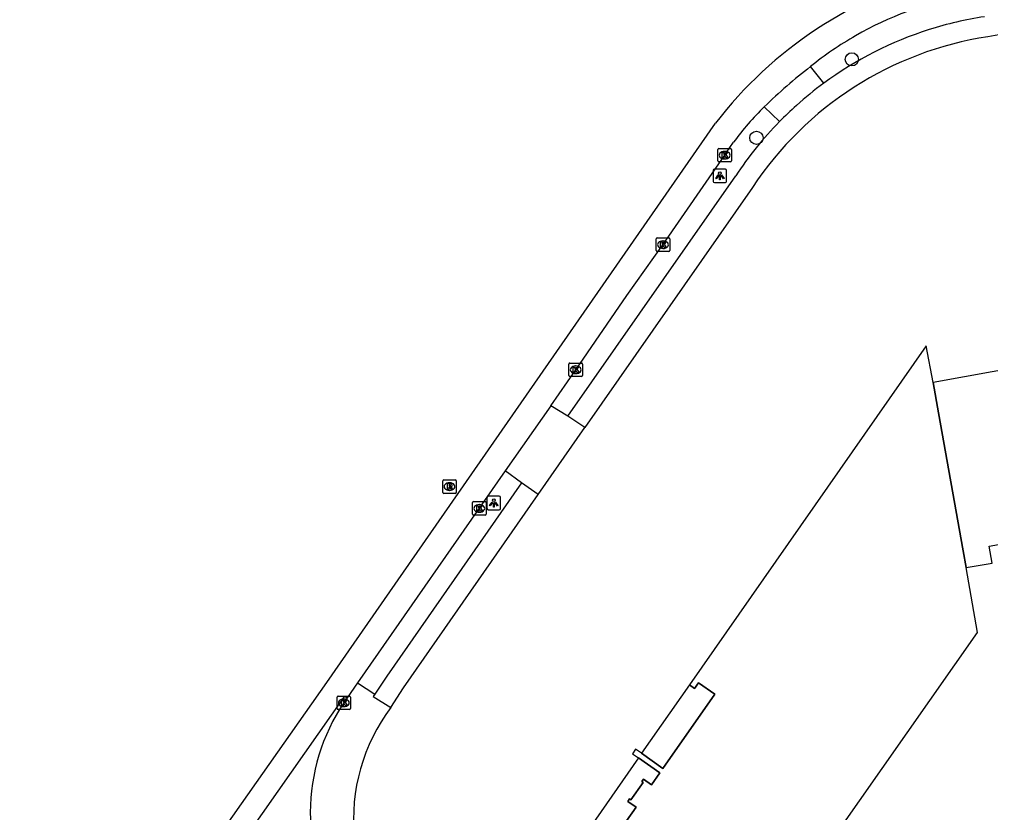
# Model space of a CAD drawing. Extents: x 155018 to 156648, y 383980 to 385733.
# Drawn here: x 155194.1 to 155265.9, y 385192.1 to 385250.7 of the extents above; entities that cross this region are included whole.
import ezdxf

# ---------------------------------------------------------------- set-up
doc = ezdxf.new("R2010")
doc.units = 0
for name, color, linetype in [('IMGEO_Boom', 7, 'Continuous'), ('IMGEO_Kolk', 7, 'Continuous'), ('IMGEO_Lichtpunt', 7, 'Continuous'), ('IMGEO_Pand', 7, 'Continuous'), ('IMGEO_Pand_overbouw', 7, 'Continuous'), ('IMGEO_Rijbaan_lokaal_gesloten', 7, 'Continuous'), ('IMGEO_Rijbaan_lokaal_open', 7, 'Continuous'), ('IMGEO_Rioolput', 7, 'Continuous'), ('IMGEO_Voetpad_open', 7, 'Continuous')]:
    doc.layers.add(name, color=color, linetype=linetype)

msp = doc.modelspace()

# ---------------------------------------------------------------- linework, layer by layer
at = {"layer": 'IMGEO_Boom'}
for centre in [(155255.651, 385247.796), (155248.593, 385241.986)]:
    msp.add_circle(centre, 0.489, dxfattribs=at)
at = {"layer": 'IMGEO_Kolk'}
for p, q in [((155245.744, 385240.285), (155245.744, 385241.137)), ((155245.819, 385241.211), (155246.671, 385241.211)), ((155246.232, 385240.991), (155246.257, 385240.991)), ((155246.745, 385241.137), (155246.745, 385240.285)), ((155246.671, 385240.211), (155245.819, 385240.211)), ((155246.255, 385240.431), (155246.23, 385240.431)), ((155241.181, 385233.661), (155241.181, 385234.513)), ((155241.256, 385234.587), (155242.108, 385234.587)), ((155241.669, 385234.367), (155241.694, 385234.367)), ((155242.182, 385234.513), (155242.182, 385233.661)), ((155242.108, 385233.587), (155241.256, 385233.587)), ((155241.692, 385233.807), (155241.667, 385233.807)), ((155234.727, 385224.409), (155234.727, 385225.261)), ((155234.802, 385225.335), (155235.654, 385225.335)), ((155235.215, 385225.115), (155235.24, 385225.115)), ((155235.728, 385225.261), (155235.728, 385224.409)), ((155235.654, 385224.335), (155234.802, 385224.335)), ((155235.238, 385224.555), (155235.213, 385224.555)), ((155227.589, 385214.155), (155227.589, 385215.007)), ((155227.664, 385215.081), (155228.516, 385215.081)), ((155228.077, 385214.861), (155228.102, 385214.861)), ((155228.59, 385215.007), (155228.59, 385214.155)), ((155228.1, 385214.301), (155228.075, 385214.301)), ((155228.516, 385214.081), (155227.664, 385214.081)), ((155217.568, 385199.774), (155217.568, 385200.626)), ((155217.643, 385200.7), (155218.495, 385200.7)), ((155218.569, 385200.626), (155218.569, 385199.774)), ((155218.079, 385199.92), (155218.054, 385199.92)), ((155218.056, 385200.48), (155218.081, 385200.48)), ((155218.495, 385199.7), (155217.643, 385199.7))]:
    msp.add_line(p, q, dxfattribs=at)
for points in [[(155245.744, 385240.285), (155245.744, 385241.137)], [(155245.819, 385241.211), (155246.671, 385241.211)], [(155246.065, 385240.911), (155246.188, 385240.911), (155246.188, 385240.76), (155246.318, 385240.911), (155246.482, 385240.911), (155246.336, 385240.76), (155246.489, 385240.511), (155246.337, 385240.511), (155246.252, 385240.675), (155246.188, 385240.608), (155246.188, 385240.511), (155246.065, 385240.511), (155246.065, 385240.911)], [(155246.745, 385241.137), (155246.745, 385240.285)], [(155246.671, 385240.211), (155245.819, 385240.211)], [(155241.181, 385233.661), (155241.181, 385234.513)], [(155241.256, 385234.587), (155242.108, 385234.587)], [(155241.502, 385234.287), (155241.625, 385234.287), (155241.625, 385234.136), (155241.755, 385234.287), (155241.919, 385234.287), (155241.773, 385234.136), (155241.926, 385233.887), (155241.774, 385233.887), (155241.689, 385234.051), (155241.625, 385233.984), (155241.625, 385233.887), (155241.502, 385233.887), (155241.502, 385234.287)], [(155242.182, 385234.513), (155242.182, 385233.661)], [(155242.108, 385233.587), (155241.256, 385233.587)], [(155234.727, 385224.409), (155234.727, 385225.261)], [(155234.802, 385225.335), (155235.654, 385225.335)], [(155235.048, 385225.035), (155235.171, 385225.035), (155235.171, 385224.884), (155235.301, 385225.035), (155235.465, 385225.035), (155235.319, 385224.884), (155235.472, 385224.635), (155235.32, 385224.635), (155235.235, 385224.799), (155235.171, 385224.732), (155235.171, 385224.635), (155235.048, 385224.635), (155235.048, 385225.035)], [(155235.728, 385225.261), (155235.728, 385224.409)], [(155235.654, 385224.335), (155234.802, 385224.335)], [(155227.589, 385214.155), (155227.589, 385215.007)], [(155227.664, 385215.081), (155228.516, 385215.081)], [(155228.59, 385215.007), (155228.59, 385214.155)], [(155227.91, 385214.781), (155228.033, 385214.781), (155228.033, 385214.63), (155228.163, 385214.781), (155228.327, 385214.781), (155228.181, 385214.63), (155228.334, 385214.381), (155228.182, 385214.381), (155228.097, 385214.545), (155228.033, 385214.478), (155228.033, 385214.381), (155227.91, 385214.381), (155227.91, 385214.781)], [(155228.516, 385214.081), (155227.664, 385214.081)], [(155217.568, 385199.774), (155217.568, 385200.626)], [(155217.643, 385200.7), (155218.495, 385200.7)], [(155218.569, 385200.626), (155218.569, 385199.774)], [(155217.889, 385200.4), (155218.012, 385200.4), (155218.012, 385200.249), (155218.142, 385200.4), (155218.306, 385200.4), (155218.16, 385200.249), (155218.313, 385200), (155218.161, 385200), (155218.076, 385200.164), (155218.012, 385200.097), (155218.012, 385200), (155217.889, 385200), (155217.889, 385200.4)], [(155218.495, 385199.7), (155217.643, 385199.7)]]:
    msp.add_lwpolyline(points, dxfattribs=at)
for centre, start, end in [((155245.821, 385241.135), 91.55205, 178.44795), ((155245.821, 385241.135), 91.55205, 178.44795), ((155246.669, 385241.135), 1.55205, 88.44795), ((155246.669, 385241.135), 1.55205, 88.44795), ((155245.821, 385240.287), 181.55205, 268.44795), ((155245.821, 385240.287), 181.55205, 268.44795), ((155246.669, 385240.287), 271.55205, 358.44795), ((155246.669, 385240.287), 271.55205, 358.44795), ((155241.258, 385234.511), 91.55205, 178.44795), ((155241.258, 385234.511), 91.55205, 178.44795), ((155242.106, 385234.511), 1.55205, 88.44795), ((155242.106, 385234.511), 1.55205, 88.44795), ((155241.258, 385233.663), 181.55205, 268.44795), ((155241.258, 385233.663), 181.55205, 268.44795), ((155242.106, 385233.663), 271.55205, 358.44795), ((155242.106, 385233.663), 271.55205, 358.44795), ((155234.804, 385225.259), 91.55205, 178.44795), ((155234.804, 385225.259), 91.55205, 178.44795), ((155235.652, 385225.259), 1.55205, 88.44795), ((155235.652, 385225.259), 1.55205, 88.44795), ((155234.804, 385224.411), 181.55205, 268.44795), ((155234.804, 385224.411), 181.55205, 268.44795), ((155235.652, 385224.411), 271.55205, 358.44795), ((155235.652, 385224.411), 271.55205, 358.44795), ((155227.666, 385215.005), 91.55205, 178.44795), ((155227.666, 385215.005), 91.55205, 178.44795), ((155228.514, 385215.005), 1.55205, 88.44795), ((155228.514, 385215.005), 1.55205, 88.44795), ((155227.666, 385214.157), 181.55205, 268.44795), ((155227.666, 385214.157), 181.55205, 268.44795), ((155228.514, 385214.157), 271.55205, 358.44795), ((155228.514, 385214.157), 271.55205, 358.44795), ((155217.645, 385200.624), 91.55205, 178.44795), ((155217.645, 385200.624), 91.55205, 178.44795), ((155218.493, 385200.624), 1.55205, 88.44795), ((155218.493, 385200.624), 1.55205, 88.44795), ((155217.645, 385199.776), 181.55205, 268.44795), ((155217.645, 385199.776), 181.55205, 268.44795), ((155218.493, 385199.776), 271.55205, 358.44795), ((155218.493, 385199.776), 271.55205, 358.44795)]:
    msp.add_arc(centre, 0.0765, start, end, dxfattribs=at)
for centre, major_axis, ratio, start_param, end_param in [((155246.231, 385240.711), (-0.387, 0.002), 0.722429, 4.712389, 7.853982), ((155246.256, 385240.711), (-0.39, 0.002), 0.717154, 1.570796, 4.712389), ((155241.668, 385234.087), (-0.387, 0.002), 0.722429, 4.712389, 7.853982), ((155241.693, 385234.087), (-0.39, 0.002), 0.717154, 1.570796, 4.712389), ((155235.214, 385224.835), (-0.387, 0.002), 0.722429, 4.712389, 7.853982), ((155235.239, 385224.835), (-0.39, 0.002), 0.717154, 1.570796, 4.712389), ((155228.076, 385214.581), (-0.387, 0.002), 0.722429, 4.712389, 7.853982), ((155228.101, 385214.581), (-0.39, 0.002), 0.717154, 1.570796, 4.712389), ((155218.055, 385200.2), (-0.387, 0.002), 0.722429, 4.712389, 7.853982), ((155218.08, 385200.2), (-0.39, 0.002), 0.717154, 1.570796, 4.712389)]:
    msp.add_ellipse(centre, major_axis=major_axis, ratio=ratio, start_param=start_param, end_param=end_param, dxfattribs=at)
at = {"layer": 'IMGEO_Lichtpunt'}
for p, q in [((155245.393, 385239.58), (155245.393, 385238.773)), ((155245.393, 385239.58), (155245.393, 385238.773)), ((155246.295, 385239.675), (155245.487, 385239.675)), ((155246.295, 385239.675), (155245.487, 385239.675)), ((155246.389, 385238.773), (155246.389, 385239.58)), ((155246.389, 385238.773), (155246.389, 385239.58)), ((155245.487, 385238.679), (155246.295, 385238.679)), ((155245.487, 385238.679), (155246.295, 385238.679)), ((155228.661, 385215.386), (155228.661, 385214.579)), ((155228.661, 385215.386), (155228.661, 385214.579)), ((155229.563, 385215.481), (155228.755, 385215.481)), ((155229.563, 385215.481), (155228.755, 385215.481)), ((155229.657, 385214.579), (155229.657, 385215.386)), ((155229.657, 385214.579), (155229.657, 385215.386)), ((155228.755, 385214.485), (155229.563, 385214.485)), ((155228.755, 385214.485), (155229.563, 385214.485))]:
    msp.add_line(p, q, dxfattribs=at)
for points in [[(155245.767, 385239.244), (155245.806, 385239.216), (155245.618, 385238.954), (155245.58, 385238.981), (155245.767, 385239.244)], [(155245.869, 385239.196), (155245.916, 385239.196), (155245.916, 385238.874), (155245.869, 385238.874), (155245.869, 385239.196)], [(155245.979, 385239.216), (155246.017, 385239.243), (155246.204, 385238.981), (155246.165, 385238.953), (155245.979, 385239.216)], [(155229.035, 385215.05), (155229.074, 385215.022), (155228.886, 385214.76), (155228.848, 385214.787), (155229.035, 385215.05)], [(155229.137, 385215.002), (155229.184, 385215.002), (155229.184, 385214.68), (155229.137, 385214.68), (155229.137, 385215.002)], [(155229.247, 385215.022), (155229.285, 385215.049), (155229.472, 385214.787), (155229.433, 385214.759), (155229.247, 385215.022)]]:
    msp.add_lwpolyline(points, dxfattribs=at)
for centre in [(155245.892, 385239.378), (155229.16, 385215.184)]:
    msp.add_circle(centre, 0.0994, dxfattribs=at)
for centre, start, end in [((155245.487, 385239.58), 90, 180), ((155245.487, 385239.58), 90, 180), ((155246.295, 385239.58), 0, 90), ((155246.295, 385239.58), 0, 90), ((155245.487, 385238.773), 180, 270), ((155245.487, 385238.773), 180, 270), ((155246.295, 385238.773), 270, 0), ((155246.295, 385238.773), 270, 360), ((155228.755, 385215.386), 90, 180), ((155228.755, 385215.386), 90, 180), ((155229.563, 385215.386), 0, 90), ((155229.563, 385215.386), 0, 90), ((155228.755, 385214.579), 180, 270), ((155228.755, 385214.579), 180, 270), ((155229.563, 385214.579), 270, 0), ((155229.563, 385214.579), 270, 360)]:
    msp.add_arc(centre, 0.0946, start, end, dxfattribs=at)
at = {"layer": 'IMGEO_Pand'}
for points in [[(155261.666, 385223.9), (155261.16, 385226.614), (155243.647, 385201.52), (155244.024, 385201.256), (155244.321, 385201.681), (155245.517, 385200.846), (155241.683, 385195.352), (155240.088, 385196.465), (155239.658, 385196.765), (155239.428, 385196.437), (155239.875, 385196.125), (155241.444, 385195.029), (155240.827, 385194.143), (155240.236, 385194.555), (155240.109, 385194.374), (155240.207, 385194.305), (155239.314, 385193.025), (155239.215, 385193.093), (155239.088, 385192.912), (155239.686, 385192.493), (155237.564, 385189.452)], [(155267.482, 385177.596), (155252.705, 385187.911), (155264.94, 385205.414), (155264.104, 385210.198), (155263.883, 385211.443), (155262.053, 385221.658), (155261.666, 385223.9)]]:
    msp.add_lwpolyline(points, dxfattribs=at)
at = {"layer": 'IMGEO_Pand_overbouw'}
for points in [[(155264.104, 385210.198), (155266.036, 385210.531), (155265.815, 385211.791), (155268.662, 385212.303), (155268.88, 385211.039), (155270.79, 385211.41), (155268.349, 385225.109), (155261.666, 385223.9), (155262.053, 385221.658), (155263.883, 385211.443)], [(155240.088, 385196.465), (155241.683, 385195.352), (155245.517, 385200.846), (155244.321, 385201.681), (155244.024, 385201.256), (155243.647, 385201.52)], [(155243.955, 385175.442), (155232.988, 385183.122), (155237.457, 385189.526), (155237.564, 385189.452), (155239.686, 385192.493), (155239.088, 385192.912), (155239.215, 385193.093), (155239.314, 385193.025), (155240.207, 385194.305), (155240.109, 385194.374), (155240.236, 385194.555), (155240.827, 385194.143), (155241.444, 385195.029), (155239.875, 385196.125), (155231.414, 385183.979), (155243.87, 385175.274)]]:
    msp.add_lwpolyline(points, close=True, dxfattribs=at)
at = {"layer": 'IMGEO_Rijbaan_lokaal_gesloten'}
for points in [[(155194.073, 385169.393), (155216.817, 385201.702), (155245.578, 385243.087)], [(155233.391, 385222.176), (155235.227, 385224.835), (155239.009, 385230.317), (155241.682, 385234.087), (155246.245, 385240.711), (155246.36, 385240.879), (155246.905, 385241.675)], [(155233.391, 385222.176), (155230.007, 385217.353)], [(155230.007, 385217.353), (155219.094, 385201.68)], [(155219.094, 385201.68), (155218.315, 385200.562)], [(155197.233, 385170.576), (155197.096, 385170.685), (155218.156, 385200.685), (155218.315, 385200.562)], [(155218.315, 385200.562), (155218.064, 385200.201)]]:
    msp.add_lwpolyline(points, dxfattribs=at)
for centre, radius, start, end in [((155269.909, 385224.396), 30.682, 104.25588, 142.46919), ((155268.018, 385228.813), 23.99, 100.00608, 120.24696), ((155267.949, 385228.378), 24.333, 119.59009, 129.11888), ((155277.231, 385215.425), 40.25, 127.73699, 134.18738), ((155264.407, 385228.745), 21.76, 134.41979, 143.54466), ((155230.256, 385192.053), 14.664, 146.24469, 179.88344), ((155230.252, 385192.058), 14.66, 179.90113, 236.2959)]:
    msp.add_arc(centre, radius, start, end, dxfattribs=at)
at = {"layer": 'IMGEO_Rijbaan_lokaal_open'}
for points in [[(155234.642, 385221.412), (155233.391, 385222.176)], [(155235.89, 385220.563), (155234.642, 385221.412)], [(155232.455, 385215.617), (155235.89, 385220.563)], [(155231.225, 385216.484), (155230.007, 385217.353)], [(155232.455, 385215.617), (155231.225, 385216.484)]]:
    msp.add_lwpolyline(points, dxfattribs=at)
at = {"layer": 'IMGEO_Rioolput'}
for p, q in [((155225.391, 385215.767), (155225.391, 385216.619)), ((155225.466, 385216.693), (155226.318, 385216.693)), ((155225.879, 385216.473), (155225.904, 385216.473)), ((155226.392, 385216.619), (155226.392, 385215.767)), ((155226.318, 385215.693), (155225.466, 385215.693)), ((155225.902, 385215.913), (155225.877, 385215.913))]:
    msp.add_line(p, q, dxfattribs=at)
for points in [[(155225.391, 385215.767), (155225.391, 385216.619)], [(155225.466, 385216.693), (155226.318, 385216.693)], [(155225.98, 385216.391), (155225.728, 385216.393), (155225.728, 385215.993)], [(155225.906, 385216.312), (155225.852, 385216.312), (155225.852, 385216.231)], [(155226.392, 385216.619), (155226.392, 385215.767)], [(155226.318, 385215.693), (155225.466, 385215.693)], [(155225.728, 385215.993), (155225.852, 385215.993), (155225.852, 385216.155), (155225.863, 385216.155)], [(155225.852, 385216.231), (155225.904, 385216.231)], [(155225.91, 385216.126), (155225.981, 385215.993), (155226.121, 385215.993), (155226.056, 385216.119)]]:
    msp.add_lwpolyline(points, dxfattribs=at)
for centre, radius, start, end in [((155225.468, 385216.617), 0.0765, 91.55205, 178.44795), ((155225.468, 385216.617), 0.0765, 91.55205, 178.44795), ((155225.912, 385216.216), 0.0964, 77.00612, 93.18647), ((155225.926, 385216.273), 0.0378, 276.66336, 79.67722), ((155225.979, 385216.281), 0.109, 350.36119, 89.41601), ((155226.316, 385216.617), 0.0765, 1.55205, 88.44795), ((155226.316, 385216.617), 0.0765, 1.55205, 88.44795), ((155225.468, 385215.769), 0.0765, 181.55205, 268.44795), ((155225.468, 385215.769), 0.0765, 181.55205, 268.44795), ((155225.862, 385216.102), 0.0533, 26.02933, 88.69889), ((155225.888, 385216.42), 0.19, 274.7715, 282.96867), ((155225.977, 385216.281), 0.112, 277.58423, 350.98172), ((155225.961, 385216.066), 0.108, 29.51342, 73.79051), ((155226.316, 385215.769), 0.0765, 271.55205, 358.44795), ((155226.316, 385215.769), 0.0765, 271.55205, 358.44795)]:
    msp.add_arc(centre, radius, start, end, dxfattribs=at)
for centre, major_axis, ratio, start_param, end_param in [((155225.878, 385216.193), (-0.387, 0.002), 0.722429, 4.712389, 7.853982), ((155225.903, 385216.193), (-0.39, 0.002), 0.717154, 1.570796, 4.712389)]:
    msp.add_ellipse(centre, major_axis=major_axis, ratio=ratio, start_param=start_param, end_param=end_param, dxfattribs=at)
at = {"layer": 'IMGEO_Voetpad_open'}
for points in [[(155275.82, 385251.274), (155268.695, 385250), (155265.72, 385249.468)], [(155253.569, 385246.027), (155252.597, 385247.256)], [(155249.177, 385244.287), (155250.302, 385243.193)], [(155234.642, 385221.412), (155247.059, 385239.174)], [(155248.302, 385238.323), (155235.89, 385220.563)], [(155231.225, 385216.484), (155221.246, 385202.18), (155220.375, 385200.852)], [(155221.538, 385199.852), (155222.479, 385201.304), (155232.455, 385215.617)], [(155219.094, 385201.68), (155220.375, 385200.852)], [(155220.375, 385200.852), (155220.252, 385200.664), (155221.538, 385199.852)]]:
    msp.add_lwpolyline(points, dxfattribs=at)
for centre, radius, start, end in [((155269.491, 385224.357), 26.894, 98.6178, 107.54179), ((155269.563, 385224.278), 25.481, 98.67479, 146.55193), ((155269.48, 385224.4), 26.849, 107.54767, 126.34228), ((155269.314, 385224.592), 26.596, 126.29819, 131.90236), ((155269.619, 385224.237), 27.064, 131.88099, 135.53961), ((155269.512, 385224.374), 26.892, 135.58949, 146.6092), ((155232.662, 385191.555), 13.878, 143.282, 185.17147)]:
    msp.add_arc(centre, radius, start, end, dxfattribs=at)

doc.saveas('drawing.dxf')
